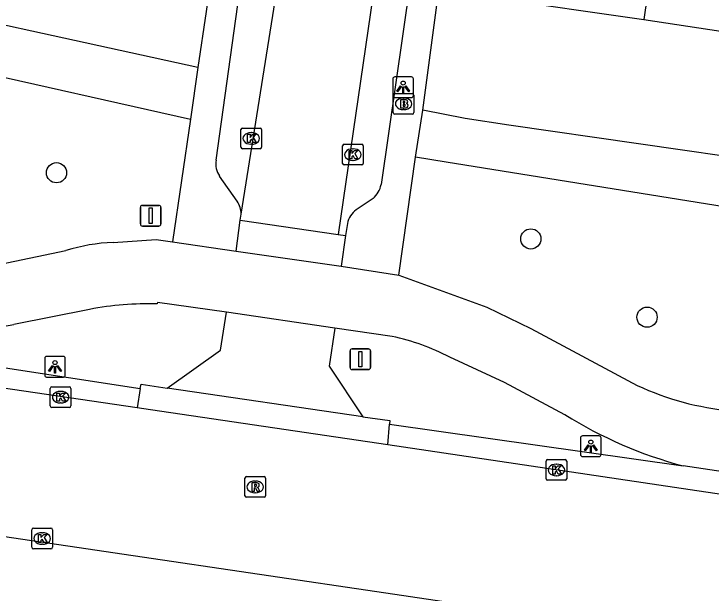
# Model space of a CAD drawing. Extents: x 163686 to 164493, y 382719 to 383870.
# Drawn here: x 164015.34 to 164049.07, y 382912.89 to 382940.91 of the extents above; entities that cross this region are included whole.
import ezdxf

# ---------------------------------------------------------------- set-up
doc = ezdxf.new("R2010")
doc.units = 0
for name, color, linetype in [('IMGEO_Boom', 7, 'Continuous'), ('IMGEO_Brandkraan', 7, 'Continuous'), ('IMGEO_Fietspad_gesloten', 7, 'Continuous'), ('IMGEO_Groenvoorziening', 7, 'Continuous'), ('IMGEO_Kolk', 7, 'Continuous'), ('IMGEO_Lichtpunt', 7, 'Continuous'), ('IMGEO_Pand', 7, 'Continuous'), ('IMGEO_Rijbaan_lokaal_gesloten', 7, 'Continuous'), ('IMGEO_Rijbaan_lokaal_open', 7, 'Continuous'), ('IMGEO_Rioolput', 7, 'Continuous'), ('IMGEO_Verkeersbordpaal', 7, 'Continuous'), ('IMGEO_Voetpad_open', 7, 'Continuous')]:
    doc.layers.add(name, color=color, linetype=linetype)

msp = doc.modelspace()

# ---------------------------------------------------------------- linework, layer by layer
at = {"layer": 'IMGEO_Boom'}
for centre in [(164017.398, 382933.229), (164040.35, 382930.028), (164045.973, 382926.241)]:
    msp.add_circle(centre, 0.489, dxfattribs=at)
at = {"layer": 'IMGEO_Brandkraan'}
for p, q in [((164033.694, 382936.139), (164033.694, 382936.991)), ((164033.769, 382937.065), (164034.621, 382937.065)), ((164034.182, 382936.845), (164034.207, 382936.845)), ((164034.695, 382936.991), (164034.695, 382936.139)), ((164034.205, 382936.285), (164034.18, 382936.285)), ((164034.621, 382936.065), (164033.769, 382936.065))]:
    msp.add_line(p, q, dxfattribs=at)
for points in [[(164033.694, 382936.139), (164033.694, 382936.991)], [(164033.769, 382937.065), (164034.621, 382937.065)], [(164034.695, 382936.991), (164034.695, 382936.139)], [(164034.042, 382936.765), (164034.042, 382936.365), (164034.255, 382936.365)], [(164034.273, 382936.765), (164034.042, 382936.765)], [(164034.221, 382936.684), (164034.167, 382936.684), (164034.167, 382936.608)], [(164034.167, 382936.608), (164034.22, 382936.608)], [(164034.229, 382936.532), (164034.167, 382936.532), (164034.167, 382936.451)], [(164034.167, 382936.451), (164034.229, 382936.451)], [(164034.621, 382936.065), (164033.769, 382936.065)]]:
    msp.add_lwpolyline(points, dxfattribs=at)
for centre, radius, start, end in [((164033.771, 382936.989), 0.0765, 91.552, 178.448), ((164033.771, 382936.989), 0.0765, 91.552, 178.448), ((164034.619, 382936.989), 0.0765, 1.552, 88.448), ((164034.619, 382936.989), 0.0765, 1.552, 88.448), ((164034.222, 382936.646), 0.0379, 267.8285, 90.9355), ((164034.23, 382936.491), 0.0404, 269.8759, 90.5077), ((164034.277, 382936.62), 0.145, 59.4692, 91.5367), ((164034.302, 382936.667), 0.0922, 285.5137, 58.1501), ((164034.307, 382936.475), 0.105, 301.3115, 78.989), ((164033.771, 382936.141), 0.0765, 181.552, 268.448), ((164033.771, 382936.141), 0.0765, 181.552, 268.448), ((164034.261, 382936.616), 0.251, 268.6676, 293.5347), ((164034.619, 382936.141), 0.0765, 271.552, 358.448), ((164034.619, 382936.141), 0.0765, 271.552, 358.448)]:
    msp.add_arc(centre, radius, start, end, dxfattribs=at)
for centre, major_axis, ratio, start_param, end_param in [((164034.181, 382936.565), (-0.387, 0.002), 0.722429, 4.712389, 7.853982), ((164034.206, 382936.565), (-0.39, 0.002), 0.717154, 1.570796, 4.712389)]:
    msp.add_ellipse(centre, major_axis=major_axis, ratio=ratio, start_param=start_param, end_param=end_param, dxfattribs=at)
at = {"layer": 'IMGEO_Fietspad_gesloten'}
for points in [[(164020.136, 382929.862), (164022.216, 382930.007), (164023.007, 382929.886)], [(164023.007, 382929.886), (164026.085, 382929.437)], [(164014.694, 382928.806), (164017.857, 382929.469)], [(164031.173, 382928.704), (164033.962, 382928.278)], [(164033.962, 382928.278), (164038.227, 382926.732), (164040.344, 382925.695), (164045.501, 382922.94)], [(164025.619, 382926.481), (164022.28, 382926.949), (164022.275, 382926.881)], [(164018.998, 382926.621), (164015.338, 382925.885)], [(164033.639, 382925.311), (164030.872, 382925.703)], [(164041.999, 382921.525), (164039.074, 382923.079), (164036.427, 382924.3)], [(164061.579, 382916.967), (164047.717, 382919.05)]]:
    msp.add_lwpolyline(points, dxfattribs=at)
for centre, radius, start, end in [((164020.577, 382920.499), 9.373, 92.6977, 106.8705), ((164021.816, 382911.886), 15.002, 88.2464, 100.8264), ((164008.666, 382964.589), 39.275, 266.8083, 279.7813), ((164031.433, 382914.877), 10.665, 62.0756, 78.0605), ((164051.242, 382935.222), 13.558, 244.9469, 264.9043), ((164053.024, 382939.154), 20.792, 237.9778, 255.212)]:
    msp.add_arc(centre, radius, start, end, dxfattribs=at)
at = {"layer": 'IMGEO_Groenvoorziening'}
msp.add_lwpolyline([(164045.811, 382940.639), (164055.729, 382939.152)], dxfattribs=at)
at = {"layer": 'IMGEO_Kolk'}
for p, q in [((164026.321, 382934.464), (164026.321, 382935.316)), ((164026.396, 382935.39), (164027.248, 382935.39)), ((164026.809, 382935.17), (164026.834, 382935.17)), ((164027.322, 382935.316), (164027.322, 382934.464)), ((164026.832, 382934.61), (164026.807, 382934.61)), ((164031.238, 382933.682), (164031.238, 382934.534)), ((164031.313, 382934.608), (164032.165, 382934.608)), ((164032.239, 382934.534), (164032.239, 382933.682)), ((164027.248, 382934.39), (164026.396, 382934.39)), ((164031.726, 382934.388), (164031.751, 382934.388)), ((164031.749, 382933.828), (164031.724, 382933.828)), ((164032.165, 382933.608), (164031.313, 382933.608)), ((164017.097, 382921.945), (164017.097, 382922.797)), ((164017.172, 382922.871), (164018.024, 382922.871)), ((164017.585, 382922.651), (164017.61, 382922.651)), ((164018.098, 382922.797), (164018.098, 382921.945)), ((164017.608, 382922.091), (164017.583, 382922.091)), ((164018.024, 382921.871), (164017.172, 382921.871)), ((164041.087, 382918.425), (164041.087, 382919.277)), ((164041.162, 382919.351), (164042.014, 382919.351)), ((164042.088, 382919.277), (164042.088, 382918.425)), ((164041.575, 382919.131), (164041.6, 382919.131)), ((164041.598, 382918.571), (164041.573, 382918.571)), ((164042.014, 382918.351), (164041.162, 382918.351)), ((164016.203, 382915.109), (164016.203, 382915.961)), ((164016.278, 382916.035), (164017.13, 382916.035)), ((164017.204, 382915.961), (164017.204, 382915.109)), ((164016.691, 382915.815), (164016.716, 382915.815)), ((164016.714, 382915.255), (164016.689, 382915.255)), ((164017.13, 382915.035), (164016.278, 382915.035))]:
    msp.add_line(p, q, dxfattribs=at)
for points in [[(164026.321, 382934.464), (164026.321, 382935.316)], [(164026.396, 382935.39), (164027.248, 382935.39)], [(164026.642, 382935.09), (164026.765, 382935.09), (164026.765, 382934.939), (164026.895, 382935.09), (164027.059, 382935.09), (164026.913, 382934.939), (164027.066, 382934.69), (164026.914, 382934.69), (164026.829, 382934.854), (164026.765, 382934.787), (164026.765, 382934.69), (164026.642, 382934.69), (164026.642, 382935.09)], [(164027.322, 382935.316), (164027.322, 382934.464)], [(164031.238, 382933.682), (164031.238, 382934.534)], [(164031.313, 382934.608), (164032.165, 382934.608)], [(164032.239, 382934.534), (164032.239, 382933.682)], [(164027.248, 382934.39), (164026.396, 382934.39)], [(164031.559, 382934.308), (164031.682, 382934.308), (164031.682, 382934.157), (164031.812, 382934.308), (164031.976, 382934.308), (164031.83, 382934.157), (164031.983, 382933.908), (164031.831, 382933.908), (164031.746, 382934.072), (164031.682, 382934.005), (164031.682, 382933.908), (164031.559, 382933.908), (164031.559, 382934.308)], [(164032.165, 382933.608), (164031.313, 382933.608)], [(164017.097, 382921.945), (164017.097, 382922.797)], [(164017.172, 382922.871), (164018.024, 382922.871)], [(164018.098, 382922.797), (164018.098, 382921.945)], [(164017.418, 382922.571), (164017.541, 382922.571), (164017.541, 382922.42), (164017.671, 382922.571), (164017.835, 382922.571), (164017.689, 382922.42), (164017.842, 382922.171), (164017.69, 382922.171), (164017.605, 382922.335), (164017.541, 382922.268), (164017.541, 382922.171), (164017.418, 382922.171), (164017.418, 382922.571)], [(164018.024, 382921.871), (164017.172, 382921.871)], [(164041.087, 382918.425), (164041.087, 382919.277)], [(164041.162, 382919.351), (164042.014, 382919.351)], [(164042.088, 382919.277), (164042.088, 382918.425)], [(164041.408, 382919.051), (164041.531, 382919.051), (164041.531, 382918.9), (164041.661, 382919.051), (164041.825, 382919.051), (164041.679, 382918.9), (164041.832, 382918.651), (164041.68, 382918.651), (164041.595, 382918.815), (164041.531, 382918.748), (164041.531, 382918.651), (164041.408, 382918.651), (164041.408, 382919.051)], [(164042.014, 382918.351), (164041.162, 382918.351)], [(164016.203, 382915.109), (164016.203, 382915.961)], [(164016.278, 382916.035), (164017.13, 382916.035)], [(164017.204, 382915.961), (164017.204, 382915.109)], [(164016.524, 382915.735), (164016.647, 382915.735), (164016.647, 382915.584), (164016.777, 382915.735), (164016.941, 382915.735), (164016.795, 382915.584), (164016.948, 382915.335), (164016.796, 382915.335), (164016.711, 382915.499), (164016.647, 382915.432), (164016.647, 382915.335), (164016.524, 382915.335), (164016.524, 382915.735)], [(164017.13, 382915.035), (164016.278, 382915.035)]]:
    msp.add_lwpolyline(points, dxfattribs=at)
for centre, start, end in [((164026.398, 382935.314), 91.552, 178.448), ((164026.398, 382935.314), 91.552, 178.448), ((164027.246, 382935.314), 1.552, 88.448), ((164027.246, 382935.314), 1.552, 88.448), ((164026.398, 382934.466), 181.552, 268.448), ((164026.398, 382934.466), 181.552, 268.448), ((164027.246, 382934.466), 271.552, 358.448), ((164027.246, 382934.466), 271.552, 358.448), ((164031.315, 382934.532), 91.552, 178.448), ((164031.315, 382934.532), 91.552, 178.448), ((164032.163, 382934.532), 1.552, 88.448), ((164032.163, 382934.532), 1.552, 88.448), ((164031.315, 382933.684), 181.552, 268.448), ((164031.315, 382933.684), 181.552, 268.448), ((164032.163, 382933.684), 271.552, 358.448), ((164032.163, 382933.684), 271.552, 358.448), ((164017.174, 382922.795), 91.552, 178.448), ((164017.174, 382922.795), 91.552, 178.448), ((164018.022, 382922.795), 1.552, 88.448), ((164018.022, 382922.795), 1.552, 88.448), ((164017.174, 382921.947), 181.552, 268.448), ((164017.174, 382921.947), 181.552, 268.448), ((164018.022, 382921.947), 271.552, 358.448), ((164018.022, 382921.947), 271.552, 358.448), ((164041.164, 382919.275), 91.552, 178.448), ((164041.164, 382919.275), 91.552, 178.448), ((164042.012, 382919.275), 1.552, 88.448), ((164042.012, 382919.275), 1.552, 88.448), ((164041.164, 382918.427), 181.552, 268.448), ((164041.164, 382918.427), 181.552, 268.448), ((164042.012, 382918.427), 271.552, 358.448), ((164042.012, 382918.427), 271.552, 358.448), ((164016.28, 382915.959), 91.552, 178.448), ((164016.28, 382915.959), 91.552, 178.448), ((164017.128, 382915.959), 1.552, 88.448), ((164017.128, 382915.959), 1.552, 88.448), ((164016.28, 382915.111), 181.552, 268.448), ((164016.28, 382915.111), 181.552, 268.448), ((164017.128, 382915.111), 271.552, 358.448), ((164017.128, 382915.111), 271.552, 358.448)]:
    msp.add_arc(centre, 0.0765, start, end, dxfattribs=at)
for centre, major_axis, ratio, start_param, end_param in [((164026.808, 382934.89), (-0.387, 0.002), 0.722429, 4.712389, 7.853982), ((164026.833, 382934.89), (-0.39, 0.002), 0.717154, 1.570796, 4.712389), ((164031.725, 382934.108), (-0.387, 0.002), 0.722429, 4.712389, 7.853982), ((164031.75, 382934.108), (-0.39, 0.002), 0.717154, 1.570796, 4.712389), ((164017.584, 382922.371), (-0.387, 0.002), 0.722429, 4.712389, 7.853982), ((164017.609, 382922.371), (-0.39, 0.002), 0.717154, 1.570796, 4.712389), ((164041.574, 382918.851), (-0.387, 0.002), 0.722429, 4.712389, 7.853982), ((164041.599, 382918.851), (-0.39, 0.002), 0.717154, 1.570796, 4.712389), ((164016.69, 382915.535), (-0.387, 0.002), 0.722429, 4.712389, 7.853982), ((164016.715, 382915.535), (-0.39, 0.002), 0.717154, 1.570796, 4.712389)]:
    msp.add_ellipse(centre, major_axis=major_axis, ratio=ratio, start_param=start_param, end_param=end_param, dxfattribs=at)
at = {"layer": 'IMGEO_Lichtpunt'}
for p, q in [((164034.575, 382937.866), (164033.767, 382937.866)), ((164034.575, 382937.866), (164033.767, 382937.866)), ((164033.673, 382937.771), (164033.673, 382936.964)), ((164033.673, 382937.771), (164033.673, 382936.964)), ((164034.669, 382936.964), (164034.669, 382937.771)), ((164034.669, 382936.964), (164034.669, 382937.771)), ((164033.767, 382936.87), (164034.575, 382936.87)), ((164033.767, 382936.87), (164034.575, 382936.87)), ((164017.729, 382924.342), (164016.921, 382924.342)), ((164017.729, 382924.342), (164016.921, 382924.342)), ((164016.827, 382924.247), (164016.827, 382923.44)), ((164016.827, 382924.247), (164016.827, 382923.44)), ((164017.823, 382923.44), (164017.823, 382924.247)), ((164017.823, 382923.44), (164017.823, 382924.247)), ((164016.921, 382923.346), (164017.729, 382923.346)), ((164016.921, 382923.346), (164017.729, 382923.346)), ((164042.754, 382920.402), (164042.754, 382919.595)), ((164042.754, 382920.402), (164042.754, 382919.595)), ((164043.656, 382920.497), (164042.848, 382920.497)), ((164043.656, 382920.497), (164042.848, 382920.497)), ((164043.75, 382919.595), (164043.75, 382920.402)), ((164043.75, 382919.595), (164043.75, 382920.402)), ((164042.848, 382919.501), (164043.656, 382919.501)), ((164042.848, 382919.501), (164043.656, 382919.501))]:
    msp.add_line(p, q, dxfattribs=at)
for points in [[(164034.047, 382937.435), (164034.086, 382937.407), (164033.898, 382937.145), (164033.86, 382937.172), (164034.047, 382937.435)], [(164034.149, 382937.387), (164034.196, 382937.387), (164034.196, 382937.065), (164034.149, 382937.065), (164034.149, 382937.387)], [(164034.259, 382937.407), (164034.297, 382937.434), (164034.484, 382937.172), (164034.445, 382937.144), (164034.259, 382937.407)], [(164017.201, 382923.911), (164017.24, 382923.883), (164017.052, 382923.621), (164017.014, 382923.648), (164017.201, 382923.911)], [(164017.303, 382923.863), (164017.35, 382923.863), (164017.35, 382923.541), (164017.303, 382923.541), (164017.303, 382923.863)], [(164017.413, 382923.883), (164017.451, 382923.91), (164017.638, 382923.648), (164017.599, 382923.62), (164017.413, 382923.883)], [(164043.128, 382920.066), (164043.167, 382920.038), (164042.979, 382919.776), (164042.941, 382919.803), (164043.128, 382920.066)], [(164043.23, 382920.018), (164043.277, 382920.018), (164043.277, 382919.696), (164043.23, 382919.696), (164043.23, 382920.018)], [(164043.34, 382920.038), (164043.378, 382920.065), (164043.565, 382919.803), (164043.526, 382919.775), (164043.34, 382920.038)]]:
    msp.add_lwpolyline(points, dxfattribs=at)
for centre in [(164034.172, 382937.569), (164017.326, 382924.045), (164043.253, 382920.2)]:
    msp.add_circle(centre, 0.0994, dxfattribs=at)
for centre, start, end in [((164033.767, 382937.771), 90, 180), ((164033.767, 382937.771), 90, 180), ((164034.575, 382937.771), 0, 90), ((164034.575, 382937.771), 0, 90), ((164033.767, 382936.964), 180, 270), ((164033.767, 382936.964), 180, 270), ((164034.575, 382936.964), 270, 0), ((164034.575, 382936.964), 270, 360), ((164016.921, 382924.247), 90, 180), ((164016.921, 382924.247), 90, 180), ((164017.729, 382924.247), 0, 90), ((164017.729, 382924.247), 0, 90), ((164016.921, 382923.44), 180, 270), ((164016.921, 382923.44), 180, 270), ((164017.729, 382923.44), 270, 0), ((164017.729, 382923.44), 270, 360), ((164042.848, 382920.402), 90, 180), ((164042.848, 382920.402), 90, 180), ((164043.656, 382920.402), 0, 90), ((164043.656, 382920.402), 0, 90), ((164042.848, 382919.595), 180, 270), ((164042.848, 382919.595), 180, 270), ((164043.656, 382919.595), 270, 0), ((164043.656, 382919.595), 270, 360)]:
    msp.add_arc(centre, 0.0946, start, end, dxfattribs=at)
at = {"layer": 'IMGEO_Pand'}
for points in [[(164048.268, 382946.312), (164047.855, 382943.545), (164046.272, 382943.777), (164045.811, 382940.639)], [(164038.39, 382941.729), (164045.811, 382940.639)]]:
    msp.add_lwpolyline(points, dxfattribs=at)
at = {"layer": 'IMGEO_Rijbaan_lokaal_gesloten'}
for points in [[(164021.301, 382921.855), (163975.435, 382928.591)], [(164166.332, 382893.113), (164033.326, 382912.894), (164021.113, 382914.698), (163965.93, 382922.852)], [(164033.425, 382920.068), (164021.948, 382921.76), (164021.301, 382921.855)], [(164079.7, 382913.184), (164033.425, 382920.068)]]:
    msp.add_lwpolyline(points, dxfattribs=at)
at = {"layer": 'IMGEO_Rijbaan_lokaal_open'}
for points in [[(164026.328, 382931.232), (164028.267, 382943.381), (164033.312, 382978.332)], [(164037.869, 382977.652), (164032.837, 382942.654), (164031.035, 382930.239)], [(164026.287, 382930.934), (164026.311, 382931.123), (164026.328, 382931.232)], [(164026.085, 382929.437), (164026.287, 382930.934)], [(164026.287, 382930.934), (164031.035, 382930.239)], [(164031.035, 382930.239), (164031.379, 382930.188)], [(164031.379, 382930.188), (164031.173, 382928.704)], [(164026.085, 382929.437), (164031.173, 382928.704)], [(164022.745, 382922.805), (164025.341, 382924.645), (164025.619, 382926.481)], [(164030.872, 382925.703), (164025.619, 382926.481)], [(164030.872, 382925.703), (164030.592, 382923.866), (164032.22, 382921.419)], [(164032.22, 382921.419), (164022.745, 382922.805)]]:
    msp.add_lwpolyline(points, dxfattribs=at)
at = {"layer": 'IMGEO_Rioolput'}
for p, q in [((164026.512, 382917.605), (164026.512, 382918.457)), ((164026.587, 382918.531), (164027.439, 382918.531)), ((164027, 382918.311), (164027.025, 382918.311)), ((164027.513, 382918.457), (164027.513, 382917.605)), ((164027.023, 382917.751), (164026.998, 382917.751)), ((164027.439, 382917.531), (164026.587, 382917.531))]:
    msp.add_line(p, q, dxfattribs=at)
for points in [[(164026.512, 382917.605), (164026.512, 382918.457)], [(164026.587, 382918.531), (164027.439, 382918.531)], [(164027.101, 382918.229), (164026.849, 382918.231), (164026.849, 382917.831)], [(164027.513, 382918.457), (164027.513, 382917.605)], [(164026.849, 382917.831), (164026.973, 382917.831), (164026.973, 382917.993), (164026.984, 382917.993)], [(164027.027, 382918.15), (164026.973, 382918.15), (164026.973, 382918.069)], [(164026.973, 382918.069), (164027.025, 382918.069)], [(164027.031, 382917.964), (164027.102, 382917.831), (164027.242, 382917.831), (164027.177, 382917.957)], [(164027.439, 382917.531), (164026.587, 382917.531)]]:
    msp.add_lwpolyline(points, dxfattribs=at)
for centre, radius, start, end in [((164026.589, 382918.455), 0.0765, 91.552, 178.448), ((164026.589, 382918.455), 0.0765, 91.552, 178.448), ((164027.1, 382918.119), 0.109, 350.3612, 89.416), ((164027.437, 382918.455), 0.0765, 1.552, 88.448), ((164027.437, 382918.455), 0.0765, 1.552, 88.448), ((164026.983, 382917.94), 0.0533, 26.0293, 88.6989), ((164027.009, 382918.258), 0.19, 274.7715, 282.9687), ((164027.033, 382918.054), 0.0964, 77.0061, 93.1865), ((164027.047, 382918.111), 0.0378, 276.6634, 79.6772), ((164027.098, 382918.119), 0.112, 277.5842, 350.9817), ((164027.082, 382917.904), 0.108, 29.5134, 73.7905), ((164026.589, 382917.607), 0.0765, 181.552, 268.448), ((164026.589, 382917.607), 0.0765, 181.552, 268.448), ((164027.437, 382917.607), 0.0765, 271.552, 358.448), ((164027.437, 382917.607), 0.0765, 271.552, 358.448)]:
    msp.add_arc(centre, radius, start, end, dxfattribs=at)
for centre, major_axis, ratio, start_param, end_param in [((164026.999, 382918.031), (-0.387, 0.002), 0.722429, 4.712389, 7.853982), ((164027.024, 382918.031), (-0.39, 0.002), 0.717154, 1.570796, 4.712389)]:
    msp.add_ellipse(centre, major_axis=major_axis, ratio=ratio, start_param=start_param, end_param=end_param, dxfattribs=at)
at = {"layer": 'IMGEO_Verkeersbordpaal'}
for p, q in [((164021.456, 382930.752), (164021.456, 382931.552)), ((164021.456, 382931.552), (164021.456, 382930.752)), ((164021.556, 382931.652), (164022.346, 382931.652)), ((164022.346, 382931.652), (164021.556, 382931.652)), ((164022.446, 382931.552), (164022.446, 382930.752)), ((164022.446, 382930.752), (164022.446, 382931.552)), ((164022.346, 382930.652), (164021.556, 382930.652)), ((164021.556, 382930.652), (164022.346, 382930.652)), ((164031.702, 382924.708), (164032.492, 382924.708)), ((164032.492, 382924.708), (164031.702, 382924.708)), ((164031.602, 382923.808), (164031.602, 382924.608)), ((164031.602, 382924.608), (164031.602, 382923.808)), ((164032.592, 382924.608), (164032.592, 382923.808)), ((164032.592, 382923.808), (164032.592, 382924.608)), ((164032.492, 382923.708), (164031.702, 382923.708)), ((164031.702, 382923.708), (164032.492, 382923.708))]:
    msp.add_line(p, q, dxfattribs=at)
for points in [[(164021.876, 382931.527), (164022.026, 382931.527), (164022.026, 382930.777), (164021.876, 382930.777), (164021.876, 382931.527)], [(164032.022, 382924.583), (164032.172, 382924.583), (164032.172, 382923.833), (164032.022, 382923.833), (164032.022, 382924.583)]]:
    msp.add_lwpolyline(points, dxfattribs=at)
for centre, start, end in [((164021.556, 382931.552), 90, 180), ((164021.556, 382931.552), 90, 180), ((164022.346, 382931.552), 0, 90), ((164022.346, 382931.552), 360, 90), ((164021.556, 382930.752), 180, 270), ((164021.556, 382930.752), 180, 270), ((164022.346, 382930.752), 270, 0), ((164022.346, 382930.752), 270, 0), ((164031.702, 382924.608), 90, 180), ((164031.702, 382924.608), 90, 180), ((164032.492, 382924.608), 0, 90), ((164032.492, 382924.608), 360, 90), ((164031.702, 382923.808), 180, 270), ((164031.702, 382923.808), 180, 270), ((164032.492, 382923.808), 270, 0), ((164032.492, 382923.808), 270, 0)]:
    msp.add_arc(centre, 0.1, start, end, dxfattribs=at)
at = {"layer": 'IMGEO_Voetpad_open'}
for points in [[(164025.123, 382933.834), (164026.518, 382943.815), (164031.25, 382976.464)], [(164039.063, 382975.361), (164034.507, 382942.427), (164033.1, 382932.664)], [(164024.242, 382938.326), (164006.97, 382942.114), (164000, 382943.368), (163988.036, 382945.238), (163982.561, 382945.602), (163977.619, 382946.126)], [(163977.475, 382943.54), (163980.595, 382943.479), (163987.504, 382942.776), (164000, 382940.867), (164012.814, 382938.309), (164023.876, 382935.821)], [(164025.036, 382943.754), (164024.242, 382938.326)], [(164035.122, 382936.251), (164035.904, 382942.087)], [(164024.242, 382938.326), (164023.876, 382935.821)], [(164034.772, 382933.986), (164035.122, 382936.251)], [(164082.071, 382930.744), (164081.178, 382930.801), (164068.596, 382931.761), (164051.831, 382933.731), (164039.288, 382935.529), (164037.165, 382935.861), (164035.122, 382936.251)], [(164023.876, 382935.821), (164023.007, 382929.886)], [(164033.962, 382928.278), (164034.772, 382933.986)], [(164081.754, 382928.429), (164080.74, 382928.493), (164071.398, 382929.032), (164050.201, 382931.494), (164036.256, 382933.735), (164034.772, 382933.986)], [(164026.146, 382931.85), (164025.291, 382933.072)], [(164032.714, 382931.986), (164031.904, 382931.431)], [(164031.475, 382930.779), (164031.379, 382930.188)], [(164004.308, 382925.42), (164021.439, 382922.798)], [(164021.439, 382922.798), (164021.489, 382922.998), (164022.745, 382922.805)], [(164021.439, 382922.798), (164021.301, 382921.855)], [(164032.22, 382921.419), (164033.535, 382921.246), (164033.517, 382921.06)], [(164033.425, 382920.068), (164033.517, 382921.06)], [(164033.517, 382921.06), (164047.717, 382919.05)]]:
    msp.add_lwpolyline(points, dxfattribs=at)
for centre, radius, start, end in [((164026.099, 382933.65), 0.993, 169.3052, 215.5612), ((164032.027, 382932.826), 1.085, 309.272, 351.4204), ((164025.197, 382931.235), 1.131, 359.8629, 32.9564), ((164032.469, 382930.592), 1.011, 123.9499, 169.3622)]:
    msp.add_arc(centre, radius, start, end, dxfattribs=at)

doc.saveas('drawing.dxf')
